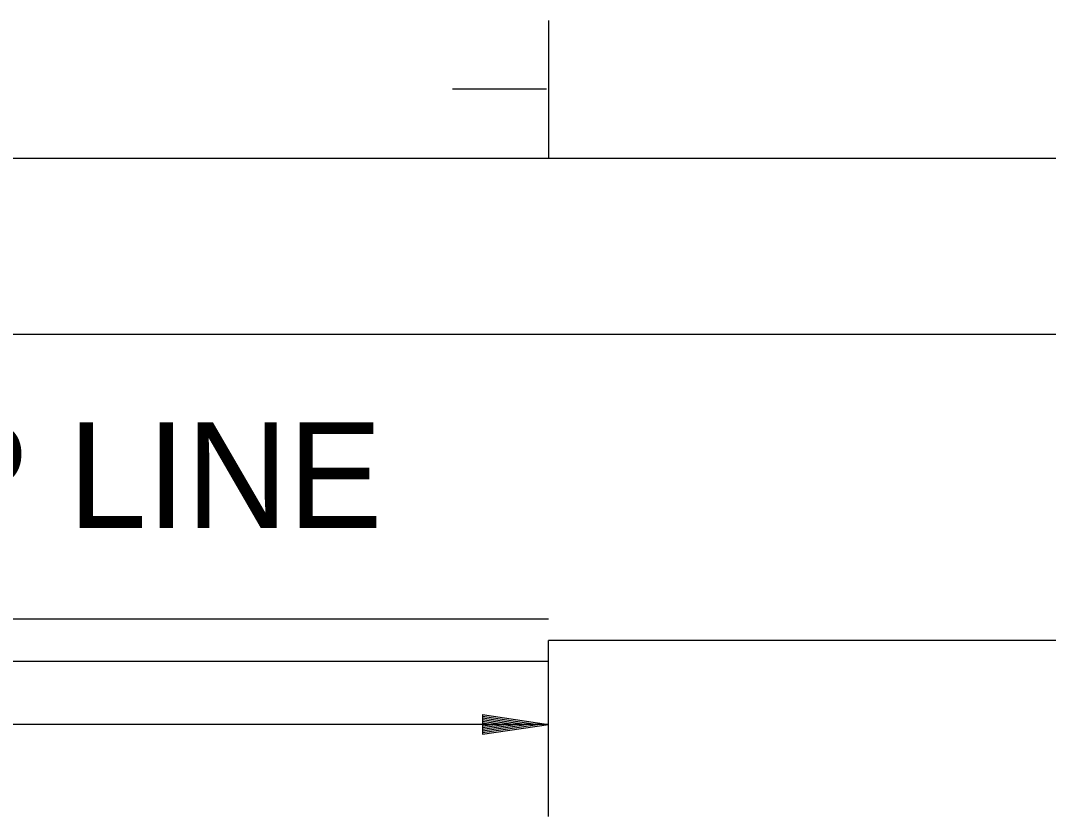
# Model space of a CAD drawing. Extents: x 1678017 to 1687792, y 404433 to 413488.
# Drawn here: x 1678997.27 to 1679003.11, y 409255.68 to 409260.2 of the extents above; entities that cross this region are included whole.
import ezdxf

# ---------------------------------------------------------------- set-up
doc = ezdxf.new("R2010")
doc.units = 0
doc.layers.add('Default', color=7, linetype='Continuous')

msp = doc.modelspace()

# ---------------------------------------------------------------- linework, layer by layer
at = {"layer": 'Default'}
for p, q in [((1679000.2695, 409260.1982), (1679000.2695, 409259.4159)), ((1679000.258, 409259.8091), (1678999.7239, 409259.8091)), ((1678953.639, 409259.4159), (1679044.4911, 409259.4159)), ((1679009.1885, 409258.4159), (1678996.8848, 409258.4159)), ((1679000.2695, 409256.7976), (1678990.7593, 409256.7976)), ((1679000.2695, 409255.6776), (1679000.2695, 409256.6776)), ((1679044.4911, 409256.6776), (1679000.2695, 409256.6776)), ((1679000.2695, 409256.5576), (1678990.7593, 409256.5576)), ((1678999.8945, 409256.257), (1679000.2695, 409256.2007)), ((1678999.8945, 409256.257), (1678999.8945, 409256.1445)), ((1678999.8945, 409256.2476), (1679000.2069, 409256.2007)), ((1678999.8945, 409256.2381), (1679000.1424, 409256.2007)), ((1678999.8945, 409256.2287), (1679000.0799, 409256.2007)), ((1678999.8945, 409256.2189), (1679000.0164, 409256.2007)), ((1679000.2695, 409256.2007), (1678990.7593, 409256.2007)), ((1678999.8945, 409256.2096), (1678999.9537, 409256.2007)), ((1678999.8945, 409256.1445), (1679000.2695, 409256.2007)), ((1678999.8945, 409256.1824), (1679000.0164, 409256.2007)), ((1678999.8945, 409256.1634), (1679000.1424, 409256.2007)), ((1678999.8945, 409256.1539), (1679000.2069, 409256.2007)), ((1678999.8945, 409256.1728), (1679000.0799, 409256.2007)), ((1678999.8945, 409256.1919), (1678999.9537, 409256.2007))]:
    msp.add_line(p, q, dxfattribs=at)

# ---------------------------------------------------------------- texts
msp.add_text('12" WHITE STOP LINE', height=0.6, dxfattribs=at).set_placement((1678990.9268, 409257.3169))

doc.saveas('drawing.dxf')
